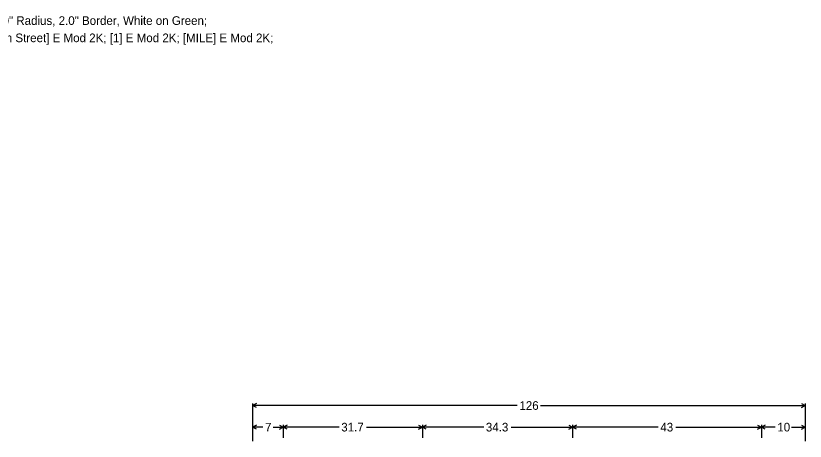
# Model space of a CAD drawing. Extents: x 667331 to 731245, y 738830 to 753817.
# Drawn here: x 730746.3 to 731070.3, y 748856 to 749030.4 of the extents above; entities that cross this region are included whole.
import ezdxf

# ---------------------------------------------------------------- set-up
doc = ezdxf.new("R2010")
doc.units = 0
doc.layers.add('R_SIGN', color=7, linetype='Continuous')

msp = doc.modelspace()

# ---------------------------------------------------------------- linework, layer by layer
at = {"layer": 'R_SIGN'}
for p, q in [((730843.46, 748871.45), (730843.46, 748855.95)), ((730845.04, 748871.36), (730843.46, 748870.57)), ((731068.67, 748871.36), (731070.26, 748870.57)), ((731070.26, 748871.45), (731070.26, 748855.95)), ((730952.06, 748870.57), (730843.46, 748870.57)), ((730845.04, 748869.78), (730843.46, 748870.57)), ((730961.65, 748870.57), (731070.26, 748870.57)), ((731068.67, 748869.78), (731070.26, 748870.57)), ((730843.46, 748862.6), (730843.46, 748857.28)), ((730845.04, 748862.5), (730843.46, 748861.71)), ((730847.67, 748861.71), (730843.46, 748861.71)), ((730845.04, 748860.92), (730843.46, 748861.71)), ((730851.84, 748861.71), (730856.06, 748861.71)), ((730854.47, 748862.5), (730856.06, 748861.71)), ((730854.47, 748860.92), (730856.06, 748861.71)), ((730856.06, 748862.6), (730856.06, 748857.28)), ((730857.64, 748862.5), (730856.06, 748861.71)), ((730878.95, 748861.71), (730856.06, 748861.71)), ((730857.64, 748860.92), (730856.06, 748861.71)), ((730890.22, 748861.71), (730913.12, 748861.71)), ((730911.53, 748862.5), (730913.12, 748861.71)), ((730911.53, 748860.92), (730913.12, 748861.71)), ((730913.12, 748862.6), (730913.12, 748857.28)), ((730914.7, 748862.5), (730913.12, 748861.71)), ((730938.3, 748861.71), (730913.12, 748861.71)), ((730914.7, 748860.92), (730913.12, 748861.71)), ((730949.59, 748861.71), (730974.77, 748861.71)), ((730973.18, 748862.5), (730974.77, 748861.71)), ((730973.18, 748860.92), (730974.77, 748861.71)), ((730974.77, 748862.6), (730974.77, 748857.28)), ((730976.35, 748862.5), (730974.77, 748861.71)), ((731009.92, 748861.71), (730974.77, 748861.71)), ((730976.35, 748860.92), (730974.77, 748861.71)), ((731017.11, 748861.71), (731052.26, 748861.71)), ((731050.67, 748862.5), (731052.26, 748861.71)), ((731050.67, 748860.92), (731052.26, 748861.71)), ((731052.26, 748862.6), (731052.26, 748857.28)), ((731052.26, 748862.6), (731052.26, 748857.28)), ((731053.84, 748862.5), (731052.26, 748861.71)), ((731057.91, 748861.71), (731052.26, 748861.71)), ((731053.84, 748860.92), (731052.26, 748861.71)), ((731064.6, 748861.71), (731070.26, 748861.71)), ((731068.67, 748862.5), (731070.26, 748861.71)), ((731068.67, 748860.92), (731070.26, 748861.71)), ((731070.26, 748862.6), (731070.26, 748857.28))]:
    msp.add_line(p, q, dxfattribs=at)

# ---------------------------------------------------------------- texts
for s, height, p in [('6.0" Radius, 2.0" Border, White on Green; ', 3.5433, (730736.88, 749026.64)), ('[8th Street] E Mod 2K; [1] E Mod 2K; [MILE] E Mod 2K; ', 3.5433, (730736.88, 749019.56)), ('126', 3.543, (730952.95, 748868.8)), ('7', 3.54, (730848.56, 748859.94)), ('31.7', 3.543, (730879.84, 748859.94)), ('34.3', 3.543, (730939.18, 748859.94)), ('43', 3.543, (731010.8, 748859.94)), ('10', 3.543, (731058.8, 748859.94))]:
    msp.add_text(s, height=height, dxfattribs=at).set_placement(p)

doc.saveas('drawing.dxf')
